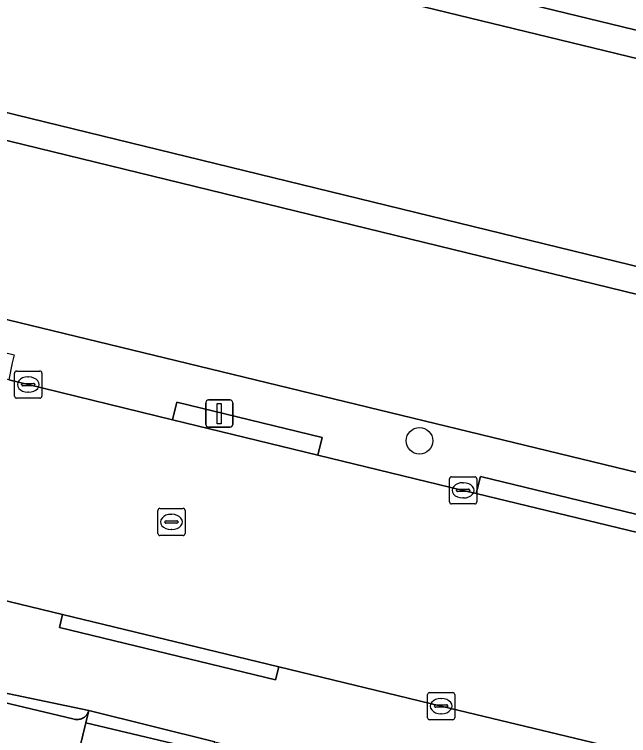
# Model space of a CAD drawing. Extents: x 162803 to 163818, y 381639 to 382475.
# Drawn here: x 163388.54 to 163411.14, y 382271.95 to 382298.47 of the extents above; entities that cross this region are included whole.
import ezdxf

# ---------------------------------------------------------------- set-up
doc = ezdxf.new("R2010")
doc.units = 0
for name, color, linetype in [('IMGEO_Boom', 7, 'Continuous'), ('IMGEO_Groenvoorziening', 7, 'Continuous'), ('IMGEO_Haag', 7, 'Continuous'), ('IMGEO_Kolk', 7, 'Continuous'), ('IMGEO_Lichtmast', 7, 'Continuous'), ('IMGEO_Muur', 7, 'Continuous'), ('IMGEO_Oever', 7, 'Continuous'), ('IMGEO_Parkeervlak_open', 7, 'Continuous'), ('IMGEO_Rijbaan_lokaal_gesloten', 7, 'Continuous'), ('IMGEO_Rijbaan_lokaal_open', 7, 'Continuous'), ('IMGEO_Rioolput', 7, 'Continuous'), ('IMGEO_Voetpad_open', 7, 'Continuous'), ('IMGEO_Waterloop', 7, 'Continuous')]:
    doc.layers.add(name, color=color, linetype=linetype)

msp = doc.modelspace()

# ---------------------------------------------------------------- linework, layer by layer
at = {"layer": 'IMGEO_Boom'}
msp.add_circle((163403.445, 382282.788), 0.489, dxfattribs=at)
at = {"layer": 'IMGEO_Groenvoorziening'}
for points in [[(163518.256, 382275.522), (163500, 382279.97), (163472.157, 382286.755), (163420.351, 382299.356), (163416.686, 382300.253), (163349.883, 382316.551), (163343.388, 382318.134), (163324.098, 382322.834), (163323.248, 382319.272), (163500.236, 382276.35), (163517.432, 382272.18)], [(163515.133, 382262.867), (163499.763, 382266.618), (163321.09, 382310.224), (163319.582, 382303.902), (163454.527, 382271.183), (163458.099, 382270.32), (163491.12, 382262.359), (163491.787, 382265.222), (163493.656, 382264.792), (163493.735, 382265.193), (163496.366, 382264.565), (163495.735, 382261.997), (163495.875, 382261.967), (163495.717, 382261.249), (163500, 382260.217), (163509.232, 382257.991), (163509.794, 382260.051), (163514.145, 382258.863)], [(163399.704, 382282.265), (163399.86, 382282.905), (163394.518, 382284.21), (163394.36, 382283.564)], [(163437.967, 382273.016), (163438.113, 382273.619), (163405.689, 382281.481), (163405.534, 382280.849), (163423.027, 382276.622)]]:
    msp.add_lwpolyline(points, close=True, dxfattribs=at)
for points in [[(163454.527, 382271.183), (163319.582, 382303.902)], [(163318.849, 382302.536), (163336.838, 382298.175), (163336.674, 382297.489), (163341.045, 382296.425), (163341.213, 382297.116), (163346.073, 382295.939), (163345.905, 382295.242), (163352.124, 382293.728), (163352.293, 382294.427), (163352.363, 382294.719), (163388.534, 382285.949), (163388.463, 382285.657), (163388.331, 382285.029), (163389.05, 382284.854), (163394.36, 382283.564), (163394.518, 382284.21), (163399.86, 382282.905), (163399.704, 382282.265), (163405.051, 382280.966), (163405.534, 382280.849), (163405.689, 382281.481), (163438.113, 382273.619)]]:
    msp.add_lwpolyline(points, dxfattribs=at)
at = {"layer": 'IMGEO_Haag'}
msp.add_lwpolyline([(163437.967, 382273.016), (163438.113, 382273.619), (163405.689, 382281.481), (163405.534, 382280.849), (163423.027, 382276.622)], close=True, dxfattribs=at)
at = {"layer": 'IMGEO_Kolk'}
for p, q in [((163388.55, 382284.429), (163388.55, 382285.281)), ((163388.625, 382285.355), (163389.477, 382285.355)), ((163389.551, 382285.281), (163389.551, 382284.429)), ((163389.038, 382285.135), (163389.063, 382285.135)), ((163388.809, 382284.849), (163388.809, 382284.861)), ((163389.247, 382284.812), (163388.849, 382284.812)), ((163388.852, 382284.898), (163389.25, 382284.898)), ((163389.293, 382284.861), (163389.293, 382284.849)), ((163389.061, 382284.575), (163389.036, 382284.575)), ((163389.477, 382284.355), (163388.625, 382284.355)), ((163404.626, 382281.467), (163405.478, 382281.467)), ((163404.551, 382280.541), (163404.551, 382281.393)), ((163405.039, 382281.247), (163405.064, 382281.247)), ((163405.552, 382281.393), (163405.552, 382280.541)), ((163404.81, 382280.961), (163404.81, 382280.973)), ((163404.853, 382281.01), (163405.251, 382281.01)), ((163405.294, 382280.973), (163405.294, 382280.961)), ((163405.248, 382280.924), (163404.85, 382280.924)), ((163405.062, 382280.687), (163405.037, 382280.687)), ((163405.478, 382280.467), (163404.626, 382280.467)), ((163403.818, 382273.533), (163404.67, 382273.533)), ((163403.743, 382272.607), (163403.743, 382273.459)), ((163404.231, 382273.313), (163404.256, 382273.313)), ((163404.744, 382273.459), (163404.744, 382272.607)), ((163404.002, 382273.027), (163404.002, 382273.039)), ((163404.44, 382272.99), (163404.042, 382272.99)), ((163404.045, 382273.076), (163404.443, 382273.076)), ((163404.486, 382273.039), (163404.486, 382273.027)), ((163404.254, 382272.753), (163404.229, 382272.753)), ((163404.67, 382272.533), (163403.818, 382272.533))]:
    msp.add_line(p, q, dxfattribs=at)
for points in [[(163388.55, 382284.429), (163388.55, 382285.281)], [(163388.625, 382285.355), (163389.477, 382285.355)], [(163389.551, 382285.281), (163389.551, 382284.429)], [(163389.477, 382284.355), (163388.625, 382284.355)], [(163404.626, 382281.467), (163405.478, 382281.467)], [(163404.551, 382280.541), (163404.551, 382281.393)], [(163405.552, 382281.393), (163405.552, 382280.541)], [(163405.478, 382280.467), (163404.626, 382280.467)], [(163403.818, 382273.533), (163404.67, 382273.533)], [(163403.743, 382272.607), (163403.743, 382273.459)], [(163404.744, 382273.459), (163404.744, 382272.607)], [(163404.67, 382272.533), (163403.818, 382272.533)]]:
    msp.add_lwpolyline(points, dxfattribs=at)
for centre, radius, start, end in [((163388.627, 382285.279), 0.0765, 91.552, 178.448), ((163388.627, 382285.279), 0.0765, 91.552, 178.448), ((163389.475, 382285.279), 0.0765, 1.552, 88.448), ((163389.475, 382285.279), 0.0765, 1.552, 88.448), ((163388.849, 382284.858), 0.0403, 85.8775, 175.7526), ((163388.846, 382284.848), 0.0366, 178.938, 274.7102), ((163389.25, 382284.855), 0.043, 264.8664, 352.4533), ((163389.254, 382284.86), 0.0386, 1.7309, 96.639), ((163388.627, 382284.431), 0.0765, 181.552, 268.448), ((163388.627, 382284.431), 0.0765, 181.552, 268.448), ((163389.475, 382284.431), 0.0765, 271.552, 358.448), ((163389.475, 382284.431), 0.0765, 271.552, 358.448), ((163404.628, 382281.391), 0.0765, 91.552, 178.448), ((163404.628, 382281.391), 0.0765, 91.552, 178.448), ((163405.476, 382281.391), 0.0765, 1.552, 88.448), ((163405.476, 382281.391), 0.0765, 1.552, 88.448), ((163404.85, 382280.97), 0.0403, 85.8775, 175.7526), ((163404.847, 382280.96), 0.0366, 178.938, 274.7102), ((163405.251, 382280.967), 0.043, 264.8664, 352.4533), ((163405.255, 382280.972), 0.0386, 1.7309, 96.639), ((163404.628, 382280.543), 0.0765, 181.552, 268.448), ((163404.628, 382280.543), 0.0765, 181.552, 268.448), ((163405.476, 382280.543), 0.0765, 271.552, 358.448), ((163405.476, 382280.543), 0.0765, 271.552, 358.448), ((163403.82, 382273.457), 0.0765, 91.552, 178.448), ((163403.82, 382273.457), 0.0765, 91.552, 178.448), ((163404.668, 382273.457), 0.0765, 1.552, 88.448), ((163404.668, 382273.457), 0.0765, 1.552, 88.448), ((163404.042, 382273.036), 0.0403, 85.8775, 175.7526), ((163404.039, 382273.026), 0.0366, 178.938, 274.7102), ((163404.443, 382273.033), 0.043, 264.8664, 352.4533), ((163404.447, 382273.038), 0.0386, 1.7309, 96.639), ((163403.82, 382272.609), 0.0765, 181.552, 268.448), ((163403.82, 382272.609), 0.0765, 181.552, 268.448), ((163404.668, 382272.609), 0.0765, 271.552, 358.448), ((163404.668, 382272.609), 0.0765, 271.552, 358.448)]:
    msp.add_arc(centre, radius, start, end, dxfattribs=at)
for centre, major_axis, ratio, start_param, end_param in [((163389.037, 382284.855), (-0.387, 0.002), 0.722429, 4.712389, 7.853982), ((163389.062, 382284.855), (-0.39, 0.002), 0.717154, 1.570796, 4.712389), ((163405.038, 382280.967), (-0.387, 0.002), 0.722429, 4.712389, 7.853982), ((163405.063, 382280.967), (-0.39, 0.002), 0.717154, 1.570796, 4.712389), ((163404.23, 382273.033), (-0.387, 0.002), 0.722429, 4.712389, 7.853982), ((163404.255, 382273.033), (-0.39, 0.002), 0.717154, 1.570796, 4.712389)]:
    msp.add_ellipse(centre, major_axis=major_axis, ratio=ratio, start_param=start_param, end_param=end_param, dxfattribs=at)
at = {"layer": 'IMGEO_Lichtmast'}
for p, q in [((163395.585, 382283.39), (163395.585, 382284.19)), ((163395.585, 382284.19), (163395.585, 382283.39)), ((163395.685, 382284.29), (163396.475, 382284.29)), ((163396.475, 382284.29), (163395.685, 382284.29)), ((163396.575, 382284.19), (163396.575, 382283.39)), ((163396.575, 382283.39), (163396.575, 382284.19)), ((163396.475, 382283.29), (163395.685, 382283.29)), ((163395.685, 382283.29), (163396.475, 382283.29))]:
    msp.add_line(p, q, dxfattribs=at)
msp.add_lwpolyline([(163396.005, 382284.165), (163396.155, 382284.165), (163396.155, 382283.415), (163396.005, 382283.415), (163396.005, 382284.165)], dxfattribs=at)
for centre, start, end in [((163395.685, 382284.19), 90, 180), ((163395.685, 382284.19), 90, 180), ((163396.475, 382284.19), 0, 90), ((163396.475, 382284.19), 360, 90), ((163395.685, 382283.39), 180, 270), ((163395.685, 382283.39), 180, 270), ((163396.475, 382283.39), 270, 0), ((163396.475, 382283.39), 270, 0)]:
    msp.add_arc(centre, 0.1, start, end, dxfattribs=at)
at = {"layer": 'IMGEO_Muur'}
msp.add_lwpolyline([(163319.582, 382303.902), (163454.527, 382271.183)], dxfattribs=at)
at = {"layer": 'IMGEO_Oever'}
for points in [[(163323.248, 382319.272), (163323.016, 382318.299), (163500, 382275.378), (163517.192, 382271.209), (163517.432, 382272.18), (163500.236, 382276.35)], [(163321.322, 382311.196), (163321.09, 382310.224), (163499.763, 382266.618), (163515.133, 382262.867), (163515.373, 382263.837), (163500, 382267.589)]]:
    msp.add_lwpolyline(points, close=True, dxfattribs=at)
at = {"layer": 'IMGEO_Parkeervlak_open'}
msp.add_lwpolyline([(163386.793, 382254.498), (163391.174, 382272.417), (163391.282, 382272.872), (163391.278, 382272.858), (163391.264, 382272.82), (163391.247, 382272.783), (163391.227, 382272.748), (163391.204, 382272.715), (163391.178, 382272.684), (163391.149, 382272.656), (163391.118, 382272.63), (163391.085, 382272.607), (163391.049, 382272.588), (163391.012, 382272.571), (163390.974, 382272.558), (163390.935, 382272.548), (163390.895, 382272.542), (163390.855, 382272.539), (163390.814, 382272.54), (163390.774, 382272.545), (163390.735, 382272.553), (163390.696, 382272.565), (163386.301, 382273.609)], dxfattribs=at)
at = {"layer": 'IMGEO_Rijbaan_lokaal_gesloten'}
for points in [[(163423.027, 382276.622), (163405.534, 382280.849), (163405.051, 382280.966), (163399.704, 382282.265), (163394.36, 382283.564), (163389.05, 382284.854), (163388.331, 382285.029), (163373.046, 382288.743), (163370.856, 382289.256), (163354.078, 382293.252), (163352.124, 382293.728), (163345.905, 382295.242), (163341.045, 382296.425), (163336.674, 382297.489), (163330.268, 382299.049)], [(163303.171, 382297.527), (163327.971, 382291.496), (163338.678, 382288.902), (163346.697, 382286.96), (163351.77, 382285.731), (163372.221, 382280.741), (163378.286, 382279.347), (163384.375, 382277.84), (163390.314, 382276.403), (163398.267, 382274.48), (163404.245, 382273.034), (163421.253, 382268.955)]]:
    msp.add_lwpolyline(points, dxfattribs=at)
at = {"layer": 'IMGEO_Rijbaan_lokaal_open'}
msp.add_lwpolyline([(163395.824, 382271.309), (163391.174, 382272.417), (163386.793, 382254.498), (163388.036, 382254.205)], dxfattribs=at)
at = {"layer": 'IMGEO_Rioolput'}
for p, q in [((163393.82, 382279.379), (163393.82, 382280.231)), ((163393.895, 382280.305), (163394.747, 382280.305)), ((163394.821, 382280.231), (163394.821, 382279.379)), ((163394.308, 382280.085), (163394.333, 382280.085)), ((163394.079, 382279.799), (163394.079, 382279.811)), ((163394.517, 382279.762), (163394.119, 382279.762)), ((163394.122, 382279.848), (163394.52, 382279.848)), ((163394.563, 382279.811), (163394.563, 382279.799)), ((163394.331, 382279.525), (163394.306, 382279.525)), ((163394.747, 382279.305), (163393.895, 382279.305))]:
    msp.add_line(p, q, dxfattribs=at)
for points in [[(163393.82, 382279.379), (163393.82, 382280.231)], [(163393.895, 382280.305), (163394.747, 382280.305)], [(163394.821, 382280.231), (163394.821, 382279.379)], [(163394.747, 382279.305), (163393.895, 382279.305)]]:
    msp.add_lwpolyline(points, dxfattribs=at)
for centre, radius, start, end in [((163393.897, 382280.229), 0.0765, 91.552, 178.448), ((163393.897, 382280.229), 0.0765, 91.552, 178.448), ((163394.745, 382280.229), 0.0765, 1.552, 88.448), ((163394.745, 382280.229), 0.0765, 1.552, 88.448), ((163394.119, 382279.808), 0.0403, 85.8775, 175.7526), ((163394.116, 382279.798), 0.0366, 178.938, 274.7102), ((163394.52, 382279.805), 0.043, 264.8664, 352.4533), ((163394.524, 382279.81), 0.0386, 1.7309, 96.639), ((163393.897, 382279.381), 0.0765, 181.552, 268.448), ((163393.897, 382279.381), 0.0765, 181.552, 268.448), ((163394.745, 382279.381), 0.0765, 271.552, 358.448), ((163394.745, 382279.381), 0.0765, 271.552, 358.448)]:
    msp.add_arc(centre, radius, start, end, dxfattribs=at)
for centre, major_axis, ratio, start_param, end_param in [((163394.307, 382279.805), (-0.387, 0.002), 0.722429, 4.712389, 7.853982), ((163394.332, 382279.805), (-0.39, 0.002), 0.717154, 1.570796, 4.712389)]:
    msp.add_ellipse(centre, major_axis=major_axis, ratio=ratio, start_param=start_param, end_param=end_param, dxfattribs=at)
at = {"layer": 'IMGEO_Voetpad_open'}
for points in [[(163421.253, 382268.955), (163404.245, 382273.034), (163398.267, 382274.48), (163398.15, 382273.995), (163390.197, 382275.918), (163390.314, 382276.403), (163384.375, 382277.84), (163378.286, 382279.347), (163372.221, 382280.741), (163351.77, 382285.731), (163346.697, 382286.96), (163346.58, 382286.475), (163342.571, 382287.446), (163342.065, 382284.432), (163344.356, 382283.852), (163350.348, 382282.582), (163385.343, 382274.108), (163391.282, 382272.872), (163395.921, 382271.719), (163401.6, 382270.302), (163436.669, 382261.801)], [(163386.301, 382273.609), (163390.696, 382272.565), (163390.735, 382272.553), (163390.774, 382272.545), (163390.814, 382272.54), (163390.855, 382272.539), (163390.895, 382272.542), (163390.935, 382272.548), (163390.974, 382272.558), (163391.012, 382272.571), (163391.049, 382272.588), (163391.085, 382272.607), (163391.118, 382272.63), (163391.149, 382272.656), (163391.178, 382272.684), (163391.204, 382272.715), (163391.227, 382272.748), (163391.247, 382272.783), (163391.264, 382272.82), (163391.278, 382272.858), (163391.282, 382272.872), (163385.343, 382274.108)]]:
    msp.add_lwpolyline(points, dxfattribs=at)
for points in [[(163398.267, 382274.48), (163390.314, 382276.403), (163390.197, 382275.918), (163398.15, 382273.995)], [(163395.824, 382271.309), (163395.921, 382271.719), (163391.282, 382272.872), (163391.174, 382272.417)]]:
    msp.add_lwpolyline(points, close=True, dxfattribs=at)
at = {"layer": 'IMGEO_Waterloop'}
for points in [[(163128.265, 382357.352), (163312.766, 382312.917), (163313.072, 382312.855), (163314.31, 382312.606), (163319.569, 382311.548), (163321.002, 382311.26), (163321.322, 382311.196), (163500, 382267.589)], [(163500, 382275.378), (163323.016, 382318.299)]]:
    msp.add_lwpolyline(points, dxfattribs=at)

doc.saveas('drawing.dxf')
